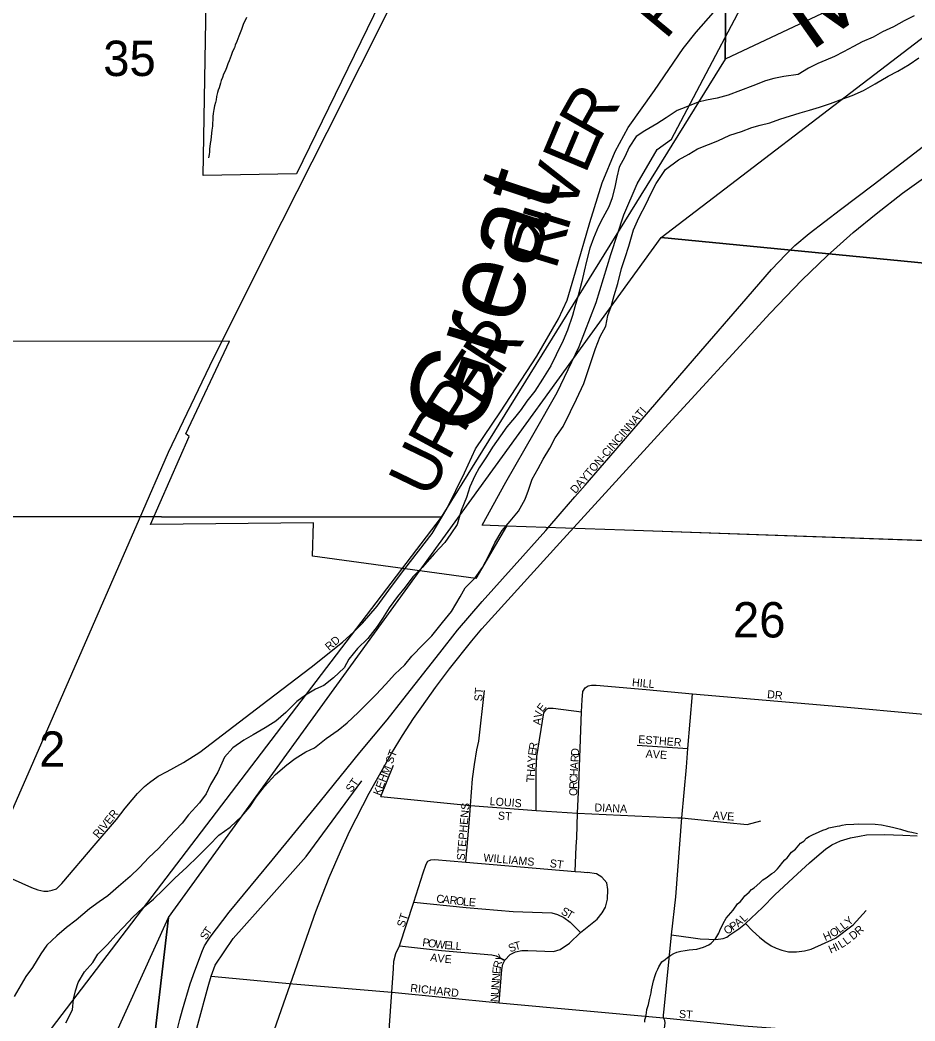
# Model space of a CAD drawing. Extents: x -209 to 4852, y 0 to 905.
# Drawn here: x 444.68 to 465.87, y 231.07 to 254.75 of the extents above; entities that cross this region are included whole.
import ezdxf

# ---------------------------------------------------------------- set-up
doc = ezdxf.new("R2010")
doc.units = 0
for name, color, linetype in [('GM_P_County_Alignment', 7, 'Continuous'), ('GM_X_Airport_Location_Class_2', 7, 'Continuous'), ('GM_X_Airport_Location_Class_3', 7, 'Continuous'), ('GM_X_Airport_Text_Class_3', 7, 'Continuous'), ('GM_X_County_Road', 7, 'Continuous'), ('GM_X_County_Road_Text', 7, 'Continuous'), ('GM_X_Major_Lake', 7, 'Continuous'), ('GM_X_Minor_River', 7, 'Continuous'), ('GM_X_Township_Road_Text', 7, 'Continuous'), ('GM_X_US_Location', 7, 'Continuous'), ('GM_X_US_Route', 7, 'Continuous')]:
    doc.layers.add(name, color=color, linetype=linetype)

msp = doc.modelspace()

# ---------------------------------------------------------------- linework, layer by layer
at = {"layer": 'GM_X_Airport_Location_Class_2'}
for points in [[(457.82, 243.471), (458.066, 243.752), (458.625, 244.398), (459.759, 245.712), (460.8, 246.922), (461.773, 248.041), (462.477, 248.85), (462.812, 249.208), (463.031, 249.421), (463.37, 249.701), (464.108, 250.268), (464.88, 250.854), (465.763, 251.533), (466.346, 251.985), (467.064, 252.529), (467.421, 252.746), (467.595, 252.839)], [(449.138, 232.984), (449.182, 233.054), (449.636, 233.644), (450.654, 234.879), (451.797, 236.27), (452.732, 237.42), (453.372, 238.2), (453.747, 238.672), (454.626, 239.783), (455.042, 240.316), (455.622, 240.993), (456.381, 241.837), (457.132, 242.679), (457.518, 243.125), (457.82, 243.471)], [(443.876, 234.71), (444.953, 234.227), (445.105, 234.172), (445.248, 234.139), (445.342, 234.142), (445.444, 234.164), (445.547, 234.202), (445.673, 234.327), (446.443, 235.227), (446.968, 235.842), (447.173, 236.107), (447.34, 236.306), (447.467, 236.456), (447.629, 236.616), (447.748, 236.717), (447.954, 236.86), (448.171, 236.976), (448.555, 237.185), (448.942, 237.435), (450.553, 238.659), (451.574, 239.439), (452.318, 240.031), (452.589, 240.278), (452.792, 240.484), (453.14, 240.889), (453.477, 241.353), (453.794, 241.77)], [(457.884, 235.99), (457.917, 236.652), (457.977, 238.383), (457.996, 238.668), (458.011, 238.866), (458.061, 238.953), (458.133, 239.001), (458.217, 239.02), (458.32, 239.02), (459.509, 238.915), (460.606, 238.81), (464.092, 238.512), (467.893, 238.166), (469.839, 238.015)], [(455.329, 235.939), (455.349, 236.171), (455.393, 236.797), (455.444, 237.139), (455.499, 237.484), (455.546, 237.695), (455.683, 238.893)], [(459.92, 231.207), (459.934, 231.351), (460.108, 233.113), (460.207, 234.007), (460.352, 235.877), (460.466, 237.075), (460.491, 237.519), (460.606, 238.81)], [(456.9, 236.048), (456.902, 236.997), (456.923, 237.326), (457.083, 238.361), (457.147, 238.448), (457.198, 238.476), (457.307, 238.469), (457.977, 238.383)], [(459.295, 237.599), (460.491, 237.519)], [(453.228, 236.379), (453.527, 237.127)], [(451.46, 234.967), (452.777, 236.75)], [(453.228, 236.379), (455.349, 236.171), (455.453, 236.163)], [(455.453, 236.163), (456.9, 236.048), (457.884, 235.99)], [(455.283, 235.382), (455.329, 235.939)], [(457.853, 235.2), (457.864, 235.408), (457.884, 235.99)], [(457.884, 235.99), (460.259, 235.881)], [(460.259, 235.881), (460.352, 235.877), (461.415, 235.769), (461.899, 235.719), (462.221, 235.805)], [(460.108, 233.113), (460.619, 233.041), (460.785, 233.012), (460.993, 233.005), (461.156, 232.998), (461.329, 233.026), (461.415, 233.055), (461.487, 233.11), (461.698, 233.25), (461.861, 233.376), (462.261, 233.755), (462.55, 234.056), (463.092, 234.556), (463.374, 234.815), (463.547, 234.96), (463.755, 235.14), (463.902, 235.236), (464.108, 235.333), (464.343, 235.401), (464.56, 235.448), (464.722, 235.472), (465.142, 235.485), (465.586, 235.466), (465.924, 235.45)], [(455.236, 234.826), (455.283, 235.382)], [(457.823, 234.608), (457.853, 235.2)], [(447.824, 227.304), (448.05, 227.889), (448.649, 230.086), (449.139, 231.889), (449.208, 232.129), (449.305, 232.391), (449.727, 233.024), (450.576, 233.968), (451.456, 234.961), (451.46, 234.967)], [(453.116, 227.409), (453.214, 228.64), (453.276, 229.279), (453.396, 230.512), (453.486, 231.755), (453.524, 232.311), (453.537, 232.487), (453.582, 232.672), (453.664, 232.848), (454.011, 233.882), (454.227, 234.577), (454.297, 234.778)], [(454.297, 234.778), (454.342, 234.853), (454.413, 234.886), (454.493, 234.894), (455.236, 234.826), (457.823, 234.608), (457.962, 234.599), (458.12, 234.585)], [(456.024, 231.502), (456.087, 232.286), (456.117, 232.416), (456.159, 232.509), (456.289, 232.642), (456.411, 232.71), (456.561, 232.738), (456.704, 232.74), (457.312, 232.718), (457.472, 232.765), (457.69, 232.913), (457.949, 233.164), (458.348, 233.481), (458.468, 233.634), (458.541, 233.767), (458.591, 233.955), (458.597, 234.186), (458.576, 234.344), (458.458, 234.477), (458.328, 234.552), (458.12, 234.585)], [(454.011, 233.882), (455.246, 233.754), (456.36, 233.659), (457.271, 233.629), (457.407, 233.593), (457.555, 233.521), (457.708, 233.408), (457.949, 233.164)], [(461.861, 233.376), (462.025, 233.204), (462.188, 233.054), (462.315, 232.951), (462.469, 232.852), (462.585, 232.795), (462.72, 232.749), (462.879, 232.708), (463.07, 232.704), (463.255, 232.729), (463.416, 232.773), (463.992, 233.033), (464.41, 233.348), (464.714, 233.683)], [(448.47, 231.103), (448.532, 231.339), (448.715, 231.947), (448.822, 232.26), (449.001, 232.738), (449.055, 232.851), (449.138, 232.984)], [(453.664, 232.848), (454.66, 232.743), (455.856, 232.64), (455.956, 232.615), (456.032, 232.575), (456.159, 232.509)], [(449.208, 232.129), (451.14, 231.951), (453.486, 231.755), (456.024, 231.502), (459.915, 231.146), (461.819, 230.956), (463.413, 230.835), (466.359, 230.571), (467.671, 230.468), (469.129, 230.347)], [(459.401, 225.015), (459.569, 226.825), (459.754, 229.079), (459.861, 230.226), (459.959, 231.027), (459.949, 231.085), (459.915, 231.146), (459.92, 231.207)], [(444.897, 225.849), (445.776, 226.561), (446.318, 226.999), (446.47, 227.118), (446.956, 227.459), (447.745, 228.007), (447.854, 228.18), (447.943, 228.364), (448.048, 228.666), (448.116, 229.029), (448.236, 230.021), (448.304, 230.415), (448.421, 230.919), (448.47, 231.103)]]:
    msp.add_lwpolyline(points, dxfattribs=at)
at = {"layer": 'GM_X_County_Road'}
for points in [[(450.043, 254.812), (450.011, 254.744), (449.978, 254.668), (449.929, 254.533), (449.896, 254.45), (449.864, 254.374), (449.839, 254.306), (449.815, 254.246), (449.774, 254.155), (449.758, 254.095), (449.733, 254.042), (449.709, 253.982), (449.684, 253.914), (449.66, 253.854), (449.635, 253.786), (449.603, 253.718), (449.578, 253.642), (449.546, 253.559), (449.505, 253.469), (449.48, 253.393), (449.448, 253.326), (449.431, 253.257), (449.398, 253.152), (449.373, 253.091), (449.357, 253.038), (449.339, 252.94), (449.329, 252.864), (449.313, 252.803), (449.288, 252.72), (449.27, 252.637), (449.26, 252.538), (449.251, 252.47), (449.248, 252.386), (449.239, 252.318), (449.237, 252.242), (449.227, 252.15), (449.208, 251.999), (449.198, 251.907), (449.188, 251.831), (449.179, 251.763), (449.17, 251.702), (449.168, 251.634), (449.159, 251.573), (449.149, 251.49)], [(462.348, 234.455), (462.481, 234.558), (462.535, 234.595), (462.613, 234.669), (462.66, 234.721), (462.747, 234.826), (462.794, 234.885), (462.848, 234.93), (462.951, 235.064), (463.044, 235.138), (463.162, 235.28), (463.24, 235.324), (463.303, 235.398), (463.365, 235.435), (463.465, 235.486), (463.519, 235.507), (463.689, 235.587), (463.766, 235.608), (463.835, 235.644), (464.027, 235.678), (464.096, 235.691), (464.149, 235.705), (464.234, 235.718), (464.424, 235.729), (464.539, 235.734), (464.927, 235.725), (465.08, 235.713), (465.231, 235.679), (465.337, 235.654), (465.527, 235.611), (465.701, 235.554), (465.799, 235.536), (465.928, 235.51)], [(459.477, 231.044), (459.479, 231.098), (459.496, 231.173), (459.514, 231.264), (459.523, 231.34), (459.564, 231.461), (459.583, 231.582), (459.6, 231.643), (459.625, 231.741), (459.634, 231.81), (459.669, 231.953), (459.678, 232.022), (459.719, 232.15), (459.744, 232.218), (459.784, 232.301), (459.809, 232.354), (459.88, 232.474), (459.958, 232.525), (460.013, 232.577), (460.09, 232.629), (460.16, 232.665), (460.237, 232.701), (460.329, 232.722), (460.429, 232.742), (460.528, 232.755), (460.612, 232.761), (460.704, 232.774), (460.788, 232.794), (460.865, 232.815), (460.988, 232.873), (461.043, 232.91), (461.153, 233.029), (461.224, 233.149), (461.249, 233.21), (461.329, 233.375), (461.401, 233.503), (461.511, 233.63), (461.566, 233.697), (461.669, 233.847), (461.739, 233.898), (461.802, 233.98), (461.842, 234.033), (461.943, 234.122), (461.998, 234.181), (462.068, 234.225), (462.201, 234.344), (462.271, 234.411), (462.348, 234.455)]]:
    msp.add_lwpolyline(points, dxfattribs=at)
at = {"layer": 'GM_X_County_Road_Text'}
msp.add_lwpolyline([(453.794, 241.77), (454.445, 242.606), (454.8, 243.206), (455.206, 244.04), (455.469, 244.611), (456.058, 245.487), (456.922, 246.797), (457.435, 247.682), (457.635, 248.125), (457.832, 248.797), (458.177, 249.959), (458.464, 250.902), (458.777, 251.639), (459.078, 252.21), (459.705, 253.085), (460.38, 254.08), (460.692, 254.469), (461.393, 255.273)], dxfattribs=at)
at = {"layer": 'GM_X_Major_Lake'}
for points in [[(465.849, 254.851), (465.619, 254.734), (465.365, 254.594), (465.103, 254.47), (464.88, 254.345), (464.619, 254.236), (464.418, 254.126), (464.18, 254.002), (463.965, 253.892), (463.765, 253.805), (463.573, 253.725), (463.35, 253.615), (463.103, 253.468), (462.767, 253.421), (462.53, 253.373), (462.331, 253.316), (462.032, 253.2), (461.74, 253.084), (461.449, 252.976), (461.188, 252.905), (460.936, 252.857), (460.737, 252.807), (460.446, 252.692), (460.238, 252.612), (459.984, 252.442), (459.76, 252.295), (459.475, 252.133), (459.274, 252), (459.109, 251.745), (459.005, 251.519), (458.871, 251.271), (458.813, 251.036), (458.771, 250.839), (458.704, 250.544), (458.623, 250.333), (458.481, 250.07), (458.378, 249.874), (458.258, 249.595), (458.177, 249.354), (458.095, 249.051), (458.037, 248.809), (457.986, 248.567), (457.895, 248.234), (457.822, 247.97), (457.764, 247.766), (457.643, 247.419), (457.539, 247.17), (457.38, 246.831), (457.252, 246.575), (457.056, 246.26), (456.875, 245.974), (456.68, 245.735), (456.546, 245.54), (456.39, 245.345), (456.21, 245.129), (456.061, 244.919), (455.873, 244.649), (455.731, 244.416), (455.551, 244.161), (455.448, 243.966), (455.329, 243.71), (455.255, 243.46), (455.127, 243.151), (455.037, 242.818), (454.88, 242.594), (454.738, 242.391), (454.497, 242.13), (454.201, 241.801), (453.983, 241.578), (453.803, 241.338), (453.624, 241.113), (453.42, 240.844), (453.263, 240.596), (453.137, 240.401), (452.918, 240.124), (452.677, 239.886), (452.467, 239.631), (452.356, 239.428), (452.107, 239.19), (451.875, 239.012), (451.683, 238.925), (451.444, 238.777), (451.236, 238.63), (450.979, 238.369), (450.739, 238.168), (450.485, 238.006)], [(458.551, 247.507), (458.601, 247.765), (458.682, 247.976), (458.748, 248.233), (458.838, 248.52), (458.921, 248.876), (459.01, 249.132), (459.099, 249.404), (459.206, 249.79), (459.334, 250.076), (459.516, 250.422), (459.612, 250.625), (459.746, 250.889), (459.966, 251.219), (460.275, 251.448), (460.514, 251.58), (460.722, 251.706), (460.983, 251.807), (461.206, 251.894), (461.49, 252.033), (461.766, 252.118), (462.012, 252.212), (462.203, 252.262), (462.433, 252.318), (462.67, 252.405), (463.153, 252.555), (463.375, 252.619), (463.613, 252.69), (463.873, 252.776), (464.165, 252.892), (464.387, 252.964), (464.656, 253.088), (464.926, 253.242), (465.234, 253.426), (465.465, 253.543), (465.734, 253.698), (465.959, 253.86)], [(445.767, 231.031), (445.925, 231.339), (445.953, 231.59), (445.995, 231.786), (446.06, 231.983), (446.21, 232.238), (446.405, 232.455), (446.523, 232.65), (446.756, 232.881), (446.951, 233.098), (447.13, 233.292), (447.355, 233.53), (447.58, 233.739), (447.844, 233.954), (448.069, 234.178), (448.349, 234.453), (448.636, 234.714), (448.892, 234.967), (449.164, 235.228), (449.39, 235.466), (449.66, 235.659), (449.932, 235.919), (450.127, 236.136), (450.276, 236.369), (450.471, 236.623), (450.736, 236.907), (451, 237.129), (451.2, 237.278), (451.447, 237.44), (451.655, 237.535), (451.934, 237.757), (452.212, 237.949), (452.428, 238.127), (452.692, 238.373), (452.894, 238.574), (453.112, 238.798), (453.338, 239.029), (453.556, 239.276), (453.796, 239.499), (453.96, 239.701), (454.232, 239.977), (454.435, 240.186), (454.685, 240.5), (454.896, 240.762), (455.101, 241.107), (455.219, 241.318), (455.46, 241.556), (455.632, 241.804), (455.775, 242.067), (455.926, 242.383), (456.099, 242.676), (456.287, 242.893), (456.482, 243.132), (456.64, 243.418), (456.72, 243.629), (456.809, 243.893), (456.952, 244.141), (457.07, 244.367), (457.228, 244.622), (457.355, 244.871), (457.543, 245.14), (457.718, 245.494), (457.861, 245.78), (458.028, 246.157), (458.117, 246.414), (458.23, 246.746), (458.311, 246.98), (458.416, 247.267), (458.551, 247.507)], [(450.485, 238.006), (450.2, 237.844), (449.984, 237.712), (449.721, 237.535), (449.526, 237.31), (449.367, 236.956), (449.193, 236.663), (449.09, 236.445), (448.933, 236.235), (448.676, 235.952), (448.52, 235.749), (448.216, 235.429), (447.96, 235.152), (447.734, 234.937), (447.516, 234.705), (447.291, 234.489), (447.012, 234.252), (446.764, 234.036), (446.556, 233.888), (446.332, 233.725), (446.014, 233.458), (445.782, 233.28), (445.557, 233.087), (445.317, 232.864), (445.175, 232.661), (444.979, 232.338), (444.822, 232.121), (444.546, 231.648)]]:
    msp.add_lwpolyline(points, dxfattribs=at)
at = {"layer": 'GM_X_Minor_River'}
for points in [[(441.524, 263.407), (461.475, 263.34), (461.375, 253.828), (454.651, 242.994), (441.402, 243.01)], [(461.475, 263.34), (471.48, 263.238), (469.076, 257.453), (461.375, 253.828)], [(459.859, 249.609), (471.59, 258.577), (470.722, 248.55)], [(459.859, 249.609), (470.722, 248.55), (468.884, 227.907), (447.774, 229.869), (448.196, 233.519)], [(441.402, 243.01), (454.651, 242.994), (441.278, 225.477)], [(446.579, 229.953), (448.196, 233.519), (447.774, 229.869)]]:
    msp.add_lwpolyline(points, close=True, dxfattribs=at)
at = {"layer": 'GM_X_US_Location'}
for points in [[(454.575, 257.981), (451.226, 251.115), (449.018, 251.076), (449.17, 259.757)], [(467.688, 242.38), (458.992, 242.683), (456.203, 242.78), (455.623, 242.801), (456.183, 243.817), (456.854, 244.989), (457.403, 245.944), (457.918, 247.03), (458.325, 248.074), (458.674, 249.203), (458.979, 250.143), (459.293, 250.878), (459.769, 251.691), (460.111, 251.937), (462.499, 256.47)], [(470.105, 242.295), (458.992, 242.683), (456.203, 242.78), (455.472, 241.539), (451.61, 242.07), (451.633, 242.86), (447.774, 242.815), (448.687, 244.902), (448.607, 244.96), (449.64, 247.153), (441.218, 247.15), (441.213, 242.956), (438.132, 242.935), (438.058, 240.983), (439.772, 237.543), (439.7, 237.487), (440.928, 235.917), (440.964, 235.877), (441.244, 232.146), (440.26, 232.134), (440.26, 231.04)]]:
    msp.add_lwpolyline(points, dxfattribs=at)
at = {"layer": 'GM_X_US_Route'}
for points in [[(435.768, 216.189), (436.661, 218.231), (438.607, 222.648), (440.573, 227.118), (441.811, 229.926), (443.139, 232.968), (445.474, 238.289), (447.514, 242.95), (448.198, 244.53), (449.176, 246.574), (450.536, 249.292), (451.952, 252.1), (453.519, 255.209)], [(449.612, 227.737), (451.687, 233.664), (452.005, 234.468), (452.271, 235.085), (452.493, 235.57), (452.948, 236.462), (453.479, 237.401), (453.739, 237.827), (453.999, 238.226), (454.194, 238.508), (454.522, 238.965), (454.849, 239.405), (455.378, 240.063), (455.617, 240.348), (457.46, 242.383), (459.863, 245.01), (462.443, 247.819), (463.194, 248.602), (463.795, 249.177), (464.411, 249.727), (464.951, 250.167), (465.578, 250.656), (466.185, 251.09)]]:
    msp.add_lwpolyline(points, dxfattribs=at)

# ---------------------------------------------------------------- texts
at = {"layer": 'GM_P_County_Alignment'}
for s, height, rotation, p in [('RD', 1.1364, 50.3726, (459.968, 254.264)), ('R', 1.136, 60.4822, (458.381, 251.838)), ('E', 1.136, 67.1998, (458.067, 251.086)), ('V', 1.136, 72.277, (457.771, 250.159)), ('I', 1.136, 73.1228, (457.637, 249.717)), ('R', 1.136, 73.1389, (457.367, 248.823)), ('R', 1.136, 56.8829, (456.061, 246.306)), ('E', 1.136, 56.1435, (455.579, 245.587)), ('P', 1.136, 57.7267, (455.174, 244.946)), ('P', 1.136, 61.484, (454.818, 244.289)), ('U', 1.136, 64.243, (454.39, 243.402))]:
    msp.add_text(s, height=height, rotation=rotation, dxfattribs=at).set_placement(p)
at = {"layer": 'GM_X_Airport_Location_Class_3'}
for s, height, rotation, p in [('DAYTON-CINCINNATI', 0.18939, 49.2269, (457.834, 243.534)), ('RD', 0.1894, 40.6039, (452.005, 239.821)), ('ST', 0.1894, 86.4262, (455.626, 238.63)), ('HILL', 0.1894, 354.5626, (459.165, 238.996)), ('DR', 0.1894, 353.982, (462.365, 238.713)), ('E', 0.189, 51.8351, (457.052, 238.368)), ('V', 0.189, 79.2259, (457.031, 238.226)), ('A', 0.189, 82.4602, (457.009, 238.064)), ('ESTHER', 0.1894, 355.6039, (459.314, 237.646)), ('R', 0.189, 81.5161, (456.914, 237.472)), ('KEHM ST', 0.1894, 68.8954, (453.212, 236.39)), ('Y', 0.189, 85.8443, (456.885, 237.178)), ('E', 0.189, 82.4108, (456.896, 237.341)), ('R', 0.189, 86.7601, (457.906, 237.19)), ('D', 0.189, 86.7413, (457.914, 237.34)), ('AVE', 0.1894, 356.0569, (459.491, 237.304)), ('A', 0.189, 86.8505, (456.876, 237.012)), ('A', 0.189, 86.7615, (457.896, 237.024)), ('ST', 0.1894, 55.3092, (452.532, 236.464)), ('T', 0.189, 86.8565, (456.859, 236.713)), ('H', 0.189, 86.874, (456.866, 236.846)), ('C', 0.189, 87.0357, (457.879, 236.708)), ('H', 0.189, 86.7413, (457.887, 236.858)), ('R', 0.189, 88.7858, (457.876, 236.56)), ('LOUIS', 0.1894, 355.8121, (455.797, 236.18)), ('O', 0.189, 89.9344, (457.876, 236.394)), ('STEPHENS', 0.1894, 85.0298, (455.209, 234.864)), ('DIANA', 0.1894, 357.4519, (458.28, 236.03)), ('RIVER', 0.1894, 50.3305, (446.534, 235.383)), ('ST', 0.1894, 356.4254, (455.993, 235.838)), ('AVE', 0.1894, 356.0569, (461.081, 235.846)), ('WILLIAMS', 0.1894, 355.0299, (455.648, 234.846)), ('ST', 0.1894, 352.8783, (457.216, 234.713)), ('C', 0.189, 353.3809, (454.532, 233.879)), ('A', 0.189, 353.4017, (454.681, 233.862)), ('R', 0.189, 353.3809, (454.847, 233.843)), ('O', 0.189, 353.4017, (454.996, 233.826)), ('L', 0.189, 354.4529, (455.165, 233.806)), ('E', 0.189, 355.7348, (455.303, 233.793)), ('S', 0.189, 331.9806, (457.476, 233.61)), ('ST', 0.1894, 71.5607, (453.778, 233.272)), ('T', 0.189, 328.652, (457.591, 233.549)), ('L', 0.189, 43.5016, (461.828, 233.399)), ('Y', 0.189, 42.0694, (464.309, 233.313)), ('T', 0.189, 54.3924, (449.157, 233.086)), ('O', 0.189, 33.9446, (461.423, 233.105)), ('P', 0.189, 34.3421, (461.562, 233.199)), ('A', 0.189, 38.8648, (461.685, 233.284)), ('O', 0.189, 31.9658, (463.927, 233.041)), ('L', 0.189, 37.382, (464.085, 233.14)), ('L', 0.189, 37.4376, (464.191, 233.221)), ('R', 0.189, 43.0517, (464.548, 233.092)), ('S', 0.189, 60.8313, (449.095, 232.975)), ('P', 0.189, 351.9124, (454.2, 232.846)), ('H', 0.189, 23.5918, (463.748, 232.96)), ('L', 0.189, 36.8388, (464.253, 232.865)), ('D', 0.189, 38.0599, (464.403, 232.978)), ('O', 0.189, 351.907, (454.332, 232.827)), ('W', 0.189, 352.9592, (454.501, 232.803)), ('E', 0.189, 355.7101, (454.726, 232.776)), ('L', 0.189, 355.9118, (454.859, 232.766)), ('L', 0.189, 355.9261, (454.992, 232.756)), ('S', 0.189, 23.2775, (456.293, 232.691)), ('T', 0.189, 14.3013, (456.408, 232.742)), ('H', 0.189, 23.8071, (463.875, 232.664)), ('I', 0.189, 28.321, (464.042, 232.738)), ('L', 0.189, 32.075, (464.127, 232.785)), ('A', 0.189, 352.1945, (454.387, 232.49)), ('V', 0.189, 354.1459, (454.559, 232.467)), ('E', 0.189, 355.9756, (454.732, 232.449)), ('Y', 0.189, 58.2865, (456.09, 232.434)), ('E', 0.189, 85.6516, (456.052, 232.178)), ('R', 0.189, 76.5175, (456.061, 232.303)), ('N', 0.189, 86.2822, (456.042, 232.012)), ('RICHARD', 0.1894, 353.6598, (453.915, 231.763)), ('U', 0.189, 86.2706, (456.02, 231.679)), ('N', 0.189, 86.2819, (456.031, 231.845)), ('N', 0.189, 86.2819, (456.009, 231.513)), ('ST', 0.1894, 356.4254, (460.28, 231.146))]:
    msp.add_text(s, height=height, rotation=rotation, dxfattribs=at).set_placement(p)
at = {"layer": 'GM_X_Airport_Text_Class_3'}
for s, height, rotation, p in [('Miami', 1.8939, 35.3181, (463.38, 253.98)), ('Great', 1.8937, 71.7843, (455.497, 244.812))]:
    msp.add_text(s, height=height, rotation=rotation, dxfattribs=at).set_placement(p)
at = {"layer": 'GM_X_Township_Road_Text'}
for s, height, p in [('35', 0.8371, (446.653, 253.428)), ('26', 0.8371, (461.561, 240.145)), ('2', 0.837, (445.136, 237.085))]:
    msp.add_text(s, height=height, rotation=0, dxfattribs=at).set_placement(p)

doc.saveas('drawing.dxf')
